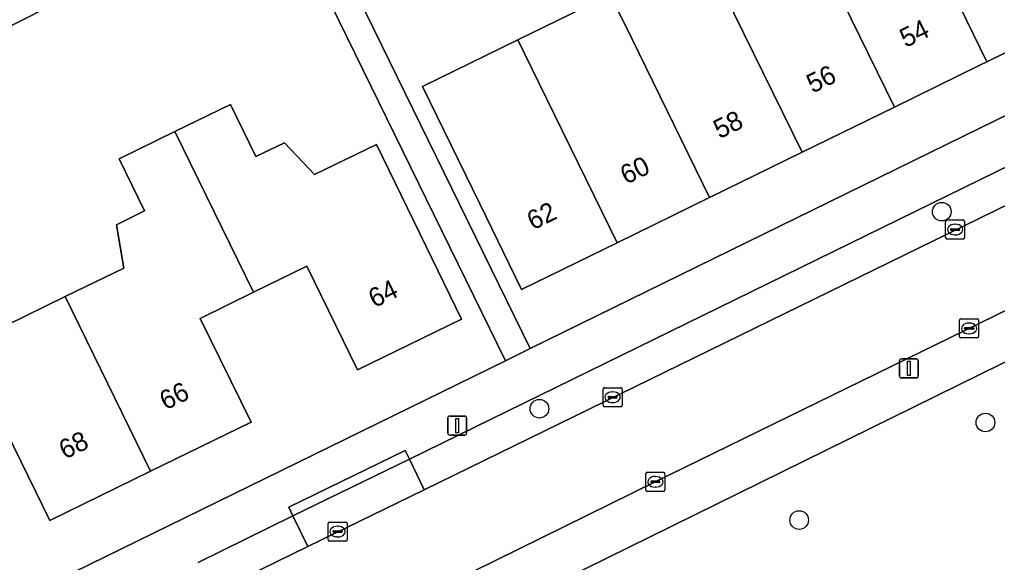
# Model space of a CAD drawing. Extents: x 160455 to 162082, y 388339 to 389736.
# Drawn here: x 161449.6 to 161500.9, y 388505.1 to 388533.5 of the extents above; entities that cross this region are included whole.
import ezdxf

# ---------------------------------------------------------------- set-up
doc = ezdxf.new("R2010")
doc.units = 0
for name, color, linetype in [('IMGEO_Boom', 7, 'Continuous'), ('IMGEO_Erf', 7, 'Continuous'), ('IMGEO_Groenvoorziening', 7, 'Continuous'), ('IMGEO_Kolk', 7, 'Continuous'), ('IMGEO_Lichtmast', 7, 'Continuous'), ('IMGEO_Pand', 7, 'Continuous'), ('IMGEO_Pand_nummerreeks', 7, 'Continuous'), ('IMGEO_Parkeervlak_open', 7, 'Continuous'), ('IMGEO_Rijbaan_lokaal_open', 7, 'Continuous'), ('IMGEO_Voetpad_open', 7, 'Continuous')]:
    doc.layers.add(name, color=color, linetype=linetype)

msp = doc.modelspace()

# ---------------------------------------------------------------- linework, layer by layer
at = {"layer": 'IMGEO_Boom'}
for centre in [(161498.006, 388523.462), (161476.878, 388513.125), (161500.299, 388512.401), (161490.515, 388507.285)]:
    msp.add_circle(centre, 0.489, dxfattribs=at)
at = {"layer": 'IMGEO_Erf'}
for points in [[(161443.126, 388500), (161475.089, 388515.644), (161463.041, 388540.259), (161449.607, 388533.462), (161415.99, 388516.952)], [(161466.945, 388535.594), (161476.396, 388516.284), (161500, 388527.836), (161516.378, 388535.852)], [(161505.218, 388533.693), (161500.368, 388531.321), (161500, 388531.141), (161495.517, 388528.948), (161490.666, 388526.576), (161485.816, 388524.204), (161480.964, 388521.831), (161475.944, 388519.376), (161473.748, 388523.868), (161471.859, 388527.73), (161470.734, 388530.031), (161475.741, 388532.479), (161480.594, 388534.853)], [(161448.913, 388517.509), (161451.978, 388519.004), (161455.052, 388520.503), (161454.666, 388522.775), (161456.149, 388523.498), (161454.812, 388526.239), (161457.733, 388527.664), (161460.654, 388529.089), (161461.991, 388526.348), (161463.492, 388527.08), (161465.071, 388525.408), (161468.319, 388526.984), (161470.596, 388522.318), (161472.789, 388517.824), (161467.33, 388515.16), (161464.656, 388520.609), (161461.864, 388519.239), (161459.063, 388517.865), (161461.737, 388512.416), (161456.461, 388509.842), (161451.163, 388507.258), (161448.513, 388512.667)]]:
    msp.add_lwpolyline(points, dxfattribs=at)
at = {"layer": 'IMGEO_Groenvoorziening'}
msp.add_lwpolyline([(161583.478, 388544.635), (161588.246, 388546.985), (161583.909, 388556.036), (161568.602, 388548.586), (161554.308, 388541.602), (161506.65, 388518.184), (161500, 388514.916), (161472.342, 388501.316)], dxfattribs=at)
at = {"layer": 'IMGEO_Kolk'}
for p, q in [((161498.281, 388523.025), (161499.133, 388523.025)), ((161498.206, 388522.099), (161498.206, 388522.951)), ((161498.465, 388522.519), (161498.465, 388522.531)), ((161498.508, 388522.568), (161498.906, 388522.568)), ((161498.694, 388522.805), (161498.719, 388522.805)), ((161498.949, 388522.531), (161498.949, 388522.519)), ((161499.207, 388522.951), (161499.207, 388522.099)), ((161499.133, 388522.025), (161498.281, 388522.025)), ((161498.903, 388522.482), (161498.505, 388522.482)), ((161498.717, 388522.245), (161498.692, 388522.245)), ((161498.938, 388516.911), (161498.938, 388517.763)), ((161499.013, 388517.837), (161499.865, 388517.837)), ((161499.24, 388517.38), (161499.638, 388517.38)), ((161499.426, 388517.617), (161499.451, 388517.617)), ((161499.939, 388517.763), (161499.939, 388516.911)), ((161499.197, 388517.331), (161499.197, 388517.343)), ((161499.635, 388517.294), (161499.237, 388517.294)), ((161499.449, 388517.057), (161499.424, 388517.057)), ((161499.681, 388517.343), (161499.681, 388517.331)), ((161499.865, 388516.837), (161499.013, 388516.837)), ((161480.221, 388513.303), (161480.221, 388514.155)), ((161480.296, 388514.229), (161481.148, 388514.229)), ((161480.709, 388514.009), (161480.734, 388514.009)), ((161481.222, 388514.155), (161481.222, 388513.303)), ((161480.48, 388513.723), (161480.48, 388513.735)), ((161480.918, 388513.686), (161480.52, 388513.686)), ((161480.523, 388513.772), (161480.921, 388513.772)), ((161480.732, 388513.449), (161480.707, 388513.449)), ((161480.964, 388513.735), (161480.964, 388513.723)), ((161481.148, 388513.229), (161480.296, 388513.229)), ((161482.466, 388508.865), (161482.466, 388509.717)), ((161482.541, 388509.791), (161483.393, 388509.791)), ((161483.467, 388509.717), (161483.467, 388508.865)), ((161482.725, 388509.285), (161482.725, 388509.297)), ((161483.163, 388509.248), (161482.765, 388509.248)), ((161482.768, 388509.334), (161483.166, 388509.334)), ((161482.954, 388509.571), (161482.979, 388509.571)), ((161483.209, 388509.297), (161483.209, 388509.285)), ((161483.393, 388508.791), (161482.541, 388508.791)), ((161482.977, 388509.011), (161482.952, 388509.011)), ((161465.78, 388506.253), (161465.78, 388507.105)), ((161465.855, 388507.179), (161466.707, 388507.179)), ((161466.781, 388507.105), (161466.781, 388506.253)), ((161466.039, 388506.673), (161466.039, 388506.685)), ((161466.477, 388506.636), (161466.079, 388506.636)), ((161466.082, 388506.722), (161466.48, 388506.722)), ((161466.268, 388506.959), (161466.293, 388506.959)), ((161466.523, 388506.685), (161466.523, 388506.673)), ((161466.707, 388506.179), (161465.855, 388506.179)), ((161466.291, 388506.399), (161466.266, 388506.399))]:
    msp.add_line(p, q, dxfattribs=at)
for points in [[(161498.281, 388523.025), (161499.133, 388523.025)], [(161498.206, 388522.099), (161498.206, 388522.951)], [(161499.207, 388522.951), (161499.207, 388522.099)], [(161499.133, 388522.025), (161498.281, 388522.025)], [(161498.938, 388516.911), (161498.938, 388517.763)], [(161499.013, 388517.837), (161499.865, 388517.837)], [(161499.939, 388517.763), (161499.939, 388516.911)], [(161499.865, 388516.837), (161499.013, 388516.837)], [(161480.221, 388513.303), (161480.221, 388514.155)], [(161480.296, 388514.229), (161481.148, 388514.229)], [(161481.222, 388514.155), (161481.222, 388513.303)], [(161481.148, 388513.229), (161480.296, 388513.229)], [(161482.466, 388508.865), (161482.466, 388509.717)], [(161482.541, 388509.791), (161483.393, 388509.791)], [(161483.467, 388509.717), (161483.467, 388508.865)], [(161483.393, 388508.791), (161482.541, 388508.791)], [(161465.78, 388506.253), (161465.78, 388507.105)], [(161465.855, 388507.179), (161466.707, 388507.179)], [(161466.781, 388507.105), (161466.781, 388506.253)], [(161466.707, 388506.179), (161465.855, 388506.179)]]:
    msp.add_lwpolyline(points, dxfattribs=at)
for centre, radius, start, end in [((161498.283, 388522.949), 0.0765, 91.552, 178.448), ((161498.283, 388522.949), 0.0765, 91.552, 178.448), ((161499.131, 388522.949), 0.0765, 1.552, 88.448), ((161499.131, 388522.949), 0.0765, 1.552, 88.448), ((161498.505, 388522.528), 0.0403, 85.8775, 175.7526), ((161498.502, 388522.518), 0.0366, 178.938, 274.7102), ((161498.906, 388522.525), 0.043, 264.8664, 352.4533), ((161498.91, 388522.53), 0.0386, 1.7309, 96.639), ((161498.283, 388522.101), 0.0765, 181.552, 268.448), ((161498.283, 388522.101), 0.0765, 181.552, 268.448), ((161499.131, 388522.101), 0.0765, 271.552, 358.448), ((161499.131, 388522.101), 0.0765, 271.552, 358.448), ((161499.015, 388517.761), 0.0765, 91.552, 178.448), ((161499.015, 388517.761), 0.0765, 91.552, 178.448), ((161499.237, 388517.34), 0.0403, 85.8775, 175.7526), ((161499.642, 388517.342), 0.0386, 1.7309, 96.639), ((161499.863, 388517.761), 0.0765, 1.552, 88.448), ((161499.863, 388517.761), 0.0765, 1.552, 88.448), ((161499.015, 388516.913), 0.0765, 181.552, 268.448), ((161499.015, 388516.913), 0.0765, 181.552, 268.448), ((161499.234, 388517.33), 0.0366, 178.938, 274.7102), ((161499.638, 388517.337), 0.043, 264.8664, 352.4533), ((161499.863, 388516.913), 0.0765, 271.552, 358.448), ((161499.863, 388516.913), 0.0765, 271.552, 358.448), ((161480.298, 388514.153), 0.0765, 91.552, 178.448), ((161480.298, 388514.153), 0.0765, 91.552, 178.448), ((161481.146, 388514.153), 0.0765, 1.552, 88.448), ((161481.146, 388514.153), 0.0765, 1.552, 88.448), ((161480.298, 388513.305), 0.0765, 181.552, 268.448), ((161480.298, 388513.305), 0.0765, 181.552, 268.448), ((161480.52, 388513.732), 0.0403, 85.8775, 175.7526), ((161480.517, 388513.722), 0.0366, 178.938, 274.7102), ((161480.921, 388513.729), 0.043, 264.8664, 352.4533), ((161480.925, 388513.734), 0.0386, 1.7309, 96.639), ((161481.146, 388513.305), 0.0765, 271.552, 358.448), ((161481.146, 388513.305), 0.0765, 271.552, 358.448), ((161482.543, 388509.715), 0.0765, 91.552, 178.448), ((161482.543, 388509.715), 0.0765, 91.552, 178.448), ((161483.391, 388509.715), 0.0765, 1.552, 88.448), ((161483.391, 388509.715), 0.0765, 1.552, 88.448), ((161482.765, 388509.294), 0.0403, 85.8775, 175.7526), ((161482.762, 388509.284), 0.0366, 178.938, 274.7102), ((161483.166, 388509.291), 0.043, 264.8664, 352.4533), ((161483.17, 388509.296), 0.0386, 1.7309, 96.639), ((161482.543, 388508.867), 0.0765, 181.552, 268.448), ((161482.543, 388508.867), 0.0765, 181.552, 268.448), ((161483.391, 388508.867), 0.0765, 271.552, 358.448), ((161483.391, 388508.867), 0.0765, 271.552, 358.448), ((161465.857, 388507.103), 0.0765, 91.552, 178.448), ((161465.857, 388507.103), 0.0765, 91.552, 178.448), ((161466.705, 388507.103), 0.0765, 1.552, 88.448), ((161466.705, 388507.103), 0.0765, 1.552, 88.448), ((161466.079, 388506.682), 0.0403, 85.8775, 175.7526), ((161466.076, 388506.672), 0.0366, 178.938, 274.7102), ((161466.48, 388506.679), 0.043, 264.8664, 352.4533), ((161466.484, 388506.684), 0.0386, 1.7309, 96.639), ((161465.857, 388506.255), 0.0765, 181.552, 268.448), ((161465.857, 388506.255), 0.0765, 181.552, 268.448), ((161466.705, 388506.255), 0.0765, 271.552, 358.448), ((161466.705, 388506.255), 0.0765, 271.552, 358.448)]:
    msp.add_arc(centre, radius, start, end, dxfattribs=at)
for centre, major_axis, ratio, start_param, end_param in [((161498.693, 388522.525), (-0.387, 0.002), 0.722429, 4.712389, 7.853982), ((161498.718, 388522.525), (-0.39, 0.002), 0.717154, 1.570796, 4.712389), ((161499.425, 388517.337), (-0.387, 0.002), 0.722429, 4.712389, 7.853982), ((161499.45, 388517.337), (-0.39, 0.002), 0.717154, 1.570796, 4.712389), ((161480.708, 388513.729), (-0.387, 0.002), 0.722429, 4.712389, 7.853982), ((161480.733, 388513.729), (-0.39, 0.002), 0.717154, 1.570796, 4.712389), ((161482.953, 388509.291), (-0.387, 0.002), 0.722429, 4.712389, 7.853982), ((161482.978, 388509.291), (-0.39, 0.002), 0.717154, 1.570796, 4.712389), ((161466.267, 388506.679), (-0.387, 0.002), 0.722429, 4.712389, 7.853982), ((161466.292, 388506.679), (-0.39, 0.002), 0.717154, 1.570796, 4.712389)]:
    msp.add_ellipse(centre, major_axis=major_axis, ratio=ratio, start_param=start_param, end_param=end_param, dxfattribs=at)
at = {"layer": 'IMGEO_Lichtmast'}
for p, q in [((161495.784, 388514.839), (161495.784, 388515.639)), ((161495.784, 388515.639), (161495.784, 388514.839)), ((161495.884, 388515.739), (161496.674, 388515.739)), ((161496.674, 388515.739), (161495.884, 388515.739)), ((161496.774, 388515.639), (161496.774, 388514.839)), ((161496.774, 388514.839), (161496.774, 388515.639)), ((161496.674, 388514.739), (161495.884, 388514.739)), ((161495.884, 388514.739), (161496.674, 388514.739)), ((161472.066, 388511.842), (161472.066, 388512.642)), ((161472.066, 388512.642), (161472.066, 388511.842)), ((161472.166, 388512.742), (161472.956, 388512.742)), ((161472.956, 388512.742), (161472.166, 388512.742)), ((161473.056, 388512.642), (161473.056, 388511.842)), ((161473.056, 388511.842), (161473.056, 388512.642)), ((161472.956, 388511.742), (161472.166, 388511.742)), ((161472.166, 388511.742), (161472.956, 388511.742))]:
    msp.add_line(p, q, dxfattribs=at)
for points in [[(161496.204, 388515.614), (161496.354, 388515.614), (161496.354, 388514.864), (161496.204, 388514.864), (161496.204, 388515.614)], [(161472.486, 388512.617), (161472.636, 388512.617), (161472.636, 388511.867), (161472.486, 388511.867), (161472.486, 388512.617)]]:
    msp.add_lwpolyline(points, dxfattribs=at)
for centre, start, end in [((161495.884, 388515.639), 90, 180), ((161495.884, 388515.639), 90, 180), ((161496.674, 388515.639), 0, 90), ((161496.674, 388515.639), 360, 90), ((161495.884, 388514.839), 180, 270), ((161495.884, 388514.839), 180, 270), ((161496.674, 388514.839), 270, 0), ((161496.674, 388514.839), 270, 0), ((161472.166, 388512.642), 90, 180), ((161472.166, 388512.642), 90, 180), ((161472.956, 388512.642), 0, 90), ((161472.956, 388512.642), 360, 90), ((161472.166, 388511.842), 180, 270), ((161472.166, 388511.842), 180, 270), ((161472.956, 388511.842), 270, 0), ((161472.956, 388511.842), 270, 0)]:
    msp.add_arc(centre, 0.1, start, end, dxfattribs=at)
at = {"layer": 'IMGEO_Pand'}
for points in [[(161500.368, 388531.321), (161505.218, 388533.693), (161499.893, 388544.59), (161495.047, 388542.227), (161500, 388532.071)], [(161495.047, 388542.227), (161493.262, 388541.356), (161493.198, 388540.379), (161490.556, 388539.09), (161491.423, 388537.297), (161495.517, 388528.948), (161500, 388531.141), (161500.368, 388531.321), (161500, 388532.071)], [(161491.423, 388537.297), (161490.556, 388539.09), (161490.308, 388539.603), (161485.444, 388537.225), (161485.65, 388536.805), (161486.572, 388534.925), (161490.666, 388526.576), (161495.517, 388528.948)], [(161485.444, 388537.225), (161480.594, 388534.853), (161481.722, 388532.553), (161485.816, 388524.204), (161490.666, 388526.576), (161486.572, 388534.925), (161485.65, 388536.805)], [(161480.594, 388534.853), (161475.741, 388532.479), (161476.869, 388530.18), (161480.964, 388521.831), (161485.816, 388524.204), (161481.722, 388532.553)], [(161475.741, 388532.479), (161470.734, 388530.031), (161471.859, 388527.73), (161473.748, 388523.868), (161475.944, 388519.376), (161480.964, 388521.831), (161476.869, 388530.18)], [(161457.733, 388527.664), (161461.864, 388519.239), (161464.656, 388520.609), (161467.33, 388515.16), (161472.789, 388517.824), (161470.596, 388522.318), (161468.319, 388526.984), (161465.071, 388525.408), (161463.492, 388527.08), (161461.991, 388526.348), (161460.654, 388529.089)], [(161457.733, 388527.664), (161454.812, 388526.239), (161456.149, 388523.498), (161454.666, 388522.775), (161455.052, 388520.503), (161451.978, 388519.004), (161456.461, 388509.842), (161461.737, 388512.416), (161459.063, 388517.865), (161461.864, 388519.239)], [(161445.711, 388511.294), (161448.513, 388512.667), (161451.163, 388507.258), (161456.461, 388509.842), (161451.978, 388519.004), (161448.913, 388517.509), (161447.256, 388519.16), (161442.915, 388517.043)]]:
    msp.add_lwpolyline(points, close=True, dxfattribs=at)
at = {"layer": 'IMGEO_Parkeervlak_open'}
for points in [[(161514.605, 388532.274), (161500, 388525.129), (161470.049, 388510.476), (161470.83, 388508.878), (161500, 388523.129)], [(161500, 388523.129), (161517.216, 388531.539), (161517.823, 388531.836)], [(161464.724, 388505.895), (161463.935, 388507.51), (161458.956, 388505.062)], [(161457.307, 388502.271), (161464.724, 388505.895)]]:
    msp.add_lwpolyline(points, dxfattribs=at)
at = {"layer": 'IMGEO_Rijbaan_lokaal_open'}
for points in [[(161415.99, 388516.952), (161449.607, 388533.462), (161463.041, 388540.259)], [(161500, 388517.612), (161516.676, 388525.768), (161519.406, 388527.111), (161517.216, 388531.539), (161500, 388523.129), (161470.83, 388508.878), (161464.724, 388505.895), (161457.307, 388502.271), (161455.02, 388501.139), (161454.602, 388500.939), (161453.113, 388500)], [(161457.352, 388496.622), (161458.843, 388497.467), (161464.037, 388500), (161468.597, 388502.224), (161482.962, 388509.292), (161500, 388517.612)]]:
    msp.add_lwpolyline(points, dxfattribs=at)
at = {"layer": 'IMGEO_Voetpad_open'}
for points in [[(161587.575, 388560.477), (161586.376, 388559.899), (161582.714, 388558.135), (161568.762, 388551.317), (161553.928, 388544.064), (161535.879, 388535.215), (161519.406, 388527.111), (161516.676, 388525.768), (161500, 388517.612), (161482.962, 388509.292), (161468.597, 388502.224), (161464.037, 388500), (161458.843, 388497.467), (161457.352, 388496.622)], [(161459.231, 388494.869), (161466.464, 388498.425), (161469.33, 388499.835), (161469.666, 388500), (161472.342, 388501.316), (161500, 388514.916), (161506.65, 388518.184), (161554.308, 388541.602), (161568.602, 388548.586), (161583.909, 388556.036)], [(161521.58, 388535.971), (161516.378, 388535.852), (161500, 388527.836), (161476.396, 388516.284), (161475.089, 388515.644), (161443.126, 388500), (161431.059, 388494.094)], [(161458.956, 388505.062), (161463.935, 388507.51), (161463.717, 388507.959), (161469.831, 388510.925), (161470.049, 388510.476), (161500, 388525.129), (161514.605, 388532.274)]]:
    msp.add_lwpolyline(points, dxfattribs=at)
for points in [[(161466.945, 388535.594), (161464.406, 388540.823), (161463.041, 388540.259), (161475.089, 388515.644), (161476.396, 388516.284)], [(161470.049, 388510.476), (161469.831, 388510.925), (161463.717, 388507.959), (161463.935, 388507.51)], [(161470.83, 388508.878), (161470.049, 388510.476), (161463.935, 388507.51), (161464.724, 388505.895)]]:
    msp.add_lwpolyline(points, close=True, dxfattribs=at)

# ---------------------------------------------------------------- texts
at = {"layer": 'IMGEO_Pand_nummerreeks'}
for s, rotation, p in [('54', 26.0639, (161496.11, 388532.044)), ('56', 26.0639, (161491.218, 388529.651)), ('58', 26.0639, (161486.329, 388527.261)), ('60', 26.0639, (161481.436, 388524.868)), ('62', 26.0639, (161476.538, 388522.472)), ('64', 26.0124, (161468.212, 388518.395)), ('66', 26.0031, (161457.246, 388513.03)), ('68', 26.0031, (161451.962, 388510.452))]:
    msp.add_text(s, height=1, rotation=rotation, dxfattribs=at).set_placement(p)

doc.saveas('drawing.dxf')
